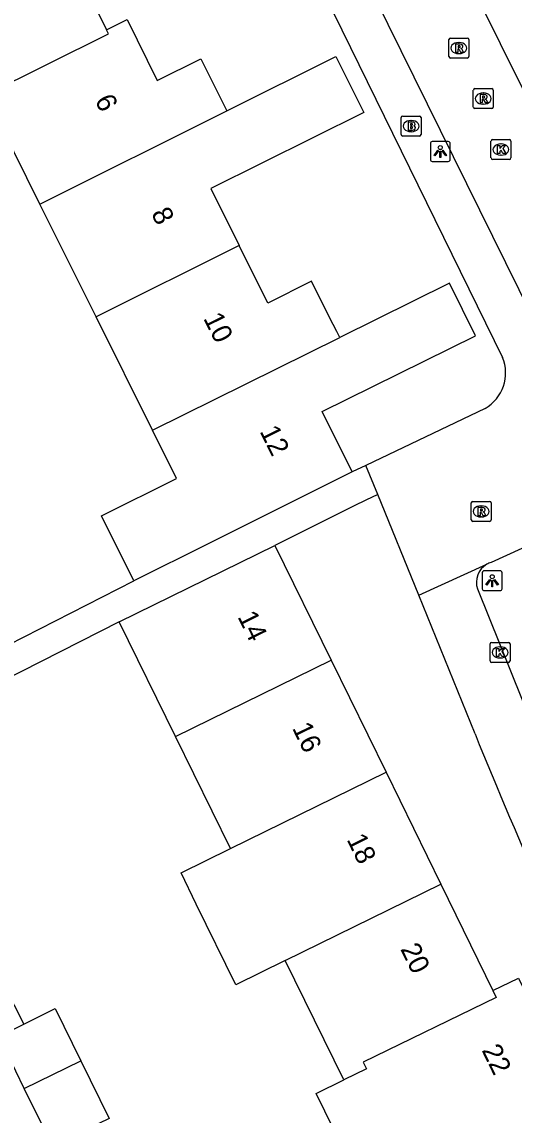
# Model space of a CAD drawing. Extents: x 157793 to 159380, y 380882 to 382313.
# Drawn here: x 158418 to 158442.8, y 381580.4 to 381635.4 of the extents above; entities that cross this region are included whole.
import ezdxf

# ---------------------------------------------------------------- set-up
doc = ezdxf.new("R2010")
doc.units = 0
for name, color, linetype in [('IMGEO_Brandkraan', 7, 'Continuous'), ('IMGEO_Kolk', 7, 'Continuous'), ('IMGEO_Lichtpunt', 7, 'Continuous'), ('IMGEO_Pand', 7, 'Continuous'), ('IMGEO_Pand_nummerreeks', 7, 'Continuous'), ('IMGEO_Rijbaan_lokaal_open', 7, 'Continuous'), ('IMGEO_Rioolput', 7, 'Continuous'), ('IMGEO_Voetpad_open', 7, 'Continuous')]:
    doc.layers.add(name, color=color, linetype=linetype)

msp = doc.modelspace()

# ---------------------------------------------------------------- linework, layer by layer
at = {"layer": 'IMGEO_Brandkraan'}
for p, q in [((158437.145, 381629.732), (158437.145, 381630.584)), ((158437.22, 381630.658), (158438.072, 381630.658)), ((158437.633, 381630.438), (158437.658, 381630.438)), ((158438.146, 381630.584), (158438.146, 381629.732)), ((158437.656, 381629.878), (158437.631, 381629.878)), ((158438.072, 381629.658), (158437.22, 381629.658))]:
    msp.add_line(p, q, dxfattribs=at)
for points in [[(158437.145, 381629.732), (158437.145, 381630.584)], [(158437.22, 381630.658), (158438.072, 381630.658)], [(158437.493, 381630.358), (158437.493, 381629.958), (158437.706, 381629.958)], [(158437.724, 381630.358), (158437.493, 381630.358)], [(158438.146, 381630.584), (158438.146, 381629.732)], [(158437.672, 381630.277), (158437.618, 381630.277), (158437.618, 381630.201)], [(158437.618, 381630.201), (158437.671, 381630.201)], [(158437.68, 381630.125), (158437.618, 381630.125), (158437.618, 381630.044)], [(158437.618, 381630.044), (158437.68, 381630.044)], [(158438.072, 381629.658), (158437.22, 381629.658)]]:
    msp.add_lwpolyline(points, dxfattribs=at)
for centre, radius, start, end in [((158437.222, 381630.582), 0.0765, 91.552, 178.448), ((158437.222, 381630.582), 0.0765, 91.552, 178.448), ((158437.728, 381630.213), 0.145, 59.4692, 91.5367), ((158437.753, 381630.26), 0.0922, 285.5137, 58.1501), ((158438.07, 381630.582), 0.0765, 1.552, 88.448), ((158438.07, 381630.582), 0.0765, 1.552, 88.448), ((158437.673, 381630.239), 0.0379, 267.8285, 90.9355), ((158437.681, 381630.084), 0.0404, 269.8759, 90.5077), ((158437.712, 381630.209), 0.251, 268.6676, 293.5347), ((158437.758, 381630.068), 0.105, 301.3115, 78.989), ((158437.222, 381629.734), 0.0765, 181.552, 268.448), ((158437.222, 381629.734), 0.0765, 181.552, 268.448), ((158438.07, 381629.734), 0.0765, 271.552, 358.448), ((158438.07, 381629.734), 0.0765, 271.552, 358.448)]:
    msp.add_arc(centre, radius, start, end, dxfattribs=at)
for centre, major_axis, ratio, start_param, end_param in [((158437.632, 381630.158), (-0.387, 0.002), 0.722429, 4.712389, 7.853982), ((158437.657, 381630.158), (-0.39, 0.002), 0.717154, 1.570796, 4.712389)]:
    msp.add_ellipse(centre, major_axis=major_axis, ratio=ratio, start_param=start_param, end_param=end_param, dxfattribs=at)
at = {"layer": 'IMGEO_Kolk'}
for p, q in [((158441.668, 381628.554), (158441.668, 381629.406)), ((158441.743, 381629.48), (158442.595, 381629.48)), ((158442.156, 381629.26), (158442.181, 381629.26)), ((158442.669, 381629.406), (158442.669, 381628.554)), ((158442.179, 381628.7), (158442.154, 381628.7)), ((158442.595, 381628.48), (158441.743, 381628.48)), ((158441.627, 381603.229), (158441.627, 381604.081)), ((158441.702, 381604.155), (158442.554, 381604.155)), ((158442.115, 381603.935), (158442.14, 381603.935)), ((158442.628, 381604.081), (158442.628, 381603.229)), ((158442.138, 381603.375), (158442.113, 381603.375)), ((158442.554, 381603.155), (158441.702, 381603.155))]:
    msp.add_line(p, q, dxfattribs=at)
for points in [[(158441.668, 381628.554), (158441.668, 381629.406)], [(158441.743, 381629.48), (158442.595, 381629.48)], [(158442.669, 381629.406), (158442.669, 381628.554)], [(158441.989, 381629.18), (158442.112, 381629.18), (158442.112, 381629.029), (158442.242, 381629.18), (158442.406, 381629.18), (158442.26, 381629.029), (158442.413, 381628.78), (158442.261, 381628.78), (158442.176, 381628.944), (158442.112, 381628.877), (158442.112, 381628.78), (158441.989, 381628.78), (158441.989, 381629.18)], [(158442.595, 381628.48), (158441.743, 381628.48)], [(158441.627, 381603.229), (158441.627, 381604.081)], [(158441.702, 381604.155), (158442.554, 381604.155)], [(158442.628, 381604.081), (158442.628, 381603.229)], [(158441.948, 381603.855), (158442.071, 381603.855), (158442.071, 381603.704), (158442.201, 381603.855), (158442.365, 381603.855), (158442.219, 381603.704), (158442.372, 381603.455), (158442.22, 381603.455), (158442.135, 381603.619), (158442.071, 381603.552), (158442.071, 381603.455), (158441.948, 381603.455), (158441.948, 381603.855)], [(158442.554, 381603.155), (158441.702, 381603.155)]]:
    msp.add_lwpolyline(points, dxfattribs=at)
for centre, start, end in [((158441.745, 381629.404), 91.552, 178.448), ((158441.745, 381629.404), 91.552, 178.448), ((158442.593, 381629.404), 1.552, 88.448), ((158442.593, 381629.404), 1.552, 88.448), ((158441.745, 381628.556), 181.552, 268.448), ((158441.745, 381628.556), 181.552, 268.448), ((158442.593, 381628.556), 271.552, 358.448), ((158442.593, 381628.556), 271.552, 358.448), ((158441.704, 381604.079), 91.552, 178.448), ((158441.704, 381604.079), 91.552, 178.448), ((158442.552, 381604.079), 1.552, 88.448), ((158442.552, 381604.079), 1.552, 88.448), ((158441.704, 381603.231), 181.552, 268.448), ((158441.704, 381603.231), 181.552, 268.448), ((158442.552, 381603.231), 271.552, 358.448), ((158442.552, 381603.231), 271.552, 358.448)]:
    msp.add_arc(centre, 0.0765, start, end, dxfattribs=at)
for centre, major_axis, ratio, start_param, end_param in [((158442.155, 381628.98), (-0.387, 0.002), 0.722429, 4.712389, 7.853982), ((158442.18, 381628.98), (-0.39, 0.002), 0.717154, 1.570796, 4.712389), ((158442.114, 381603.655), (-0.387, 0.002), 0.722429, 4.712389, 7.853982), ((158442.139, 381603.655), (-0.39, 0.002), 0.717154, 1.570796, 4.712389)]:
    msp.add_ellipse(centre, major_axis=major_axis, ratio=ratio, start_param=start_param, end_param=end_param, dxfattribs=at)
at = {"layer": 'IMGEO_Lichtpunt'}
for p, q in [((158438.615, 381629.281), (158438.615, 381628.474)), ((158438.615, 381629.281), (158438.615, 381628.474)), ((158439.517, 381629.376), (158438.709, 381629.376)), ((158439.517, 381629.376), (158438.709, 381629.376)), ((158439.611, 381628.474), (158439.611, 381629.281)), ((158439.611, 381628.474), (158439.611, 381629.281)), ((158438.709, 381628.38), (158439.517, 381628.38)), ((158438.709, 381628.38), (158439.517, 381628.38)), ((158442.131, 381607.764), (158441.323, 381607.764)), ((158442.131, 381607.764), (158441.323, 381607.764)), ((158441.229, 381607.669), (158441.229, 381606.862)), ((158441.229, 381607.669), (158441.229, 381606.862)), ((158442.225, 381606.862), (158442.225, 381607.669)), ((158442.225, 381606.862), (158442.225, 381607.669)), ((158441.323, 381606.768), (158442.131, 381606.768)), ((158441.323, 381606.768), (158442.131, 381606.768))]:
    msp.add_line(p, q, dxfattribs=at)
for points in [[(158438.989, 381628.945), (158439.028, 381628.917), (158438.84, 381628.655), (158438.802, 381628.682), (158438.989, 381628.945)], [(158439.091, 381628.897), (158439.138, 381628.897), (158439.138, 381628.575), (158439.091, 381628.575), (158439.091, 381628.897)], [(158439.201, 381628.917), (158439.239, 381628.944), (158439.426, 381628.682), (158439.387, 381628.654), (158439.201, 381628.917)], [(158441.603, 381607.333), (158441.642, 381607.305), (158441.454, 381607.043), (158441.416, 381607.07), (158441.603, 381607.333)], [(158441.705, 381607.285), (158441.752, 381607.285), (158441.752, 381606.963), (158441.705, 381606.963), (158441.705, 381607.285)], [(158441.815, 381607.305), (158441.853, 381607.332), (158442.04, 381607.07), (158442.001, 381607.042), (158441.815, 381607.305)]]:
    msp.add_lwpolyline(points, dxfattribs=at)
for centre in [(158439.114, 381629.079), (158441.728, 381607.467)]:
    msp.add_circle(centre, 0.0994, dxfattribs=at)
for centre, start, end in [((158438.709, 381629.281), 90, 180), ((158438.709, 381629.281), 90, 180), ((158439.517, 381629.281), 0, 90), ((158439.517, 381629.281), 0, 90), ((158438.709, 381628.474), 180, 270), ((158438.709, 381628.474), 180, 270), ((158439.517, 381628.474), 270, 0), ((158439.517, 381628.474), 270, 360), ((158441.323, 381607.669), 90, 180), ((158441.323, 381607.669), 90, 180), ((158442.131, 381607.669), 0, 90), ((158442.131, 381607.669), 0, 90), ((158441.323, 381606.862), 180, 270), ((158441.323, 381606.862), 180, 270), ((158442.131, 381606.862), 270, 0), ((158442.131, 381606.862), 270, 360)]:
    msp.add_arc(centre, 0.0946, start, end, dxfattribs=at)
at = {"layer": 'IMGEO_Pand'}
for points in [[(158421.822, 381641.627), (158423.254, 381638.754), (158420.998, 381637.63), (158422.304, 381635.011)], [(158422.304, 381635.011), (158423.332, 381635.523), (158424.858, 381632.463), (158427.044, 381633.552), (158428.355, 381630.921)], [(158416.299, 381631.53), (158416.201, 381631.727), (158422.403, 381634.813), (158422.304, 381635.011)], [(158428.355, 381630.921), (158433.859, 381633.663), (158435.267, 381630.838), (158427.554, 381627.011), (158428.982, 381624.145)], [(158418.941, 381626.229), (158416.299, 381631.53)], [(158418.941, 381626.229), (158428.355, 381630.921)], [(158421.771, 381620.551), (158418.941, 381626.229)], [(158428.982, 381624.145), (158421.771, 381620.551)], [(158434.046, 381619.507), (158433.895, 381619.81), (158433.539, 381620.525), (158432.632, 381622.344), (158430.428, 381621.245), (158428.982, 381624.145)], [(158434.682, 381612.746), (158433.168, 381615.783), (158440.885, 381619.605), (158439.571, 381622.243), (158434.046, 381619.507)], [(158424.618, 381614.839), (158421.771, 381620.551)], [(158424.618, 381614.839), (158434.046, 381619.507)], [(158423.683, 381607.264), (158422.055, 381610.531), (158425.828, 381612.411), (158424.618, 381614.839)], [(158434.682, 381612.746), (158434.109, 381612.46), (158427.456, 381609.144), (158423.683, 381607.264)], [(158422.942, 381605.198), (158430.781, 381609.04)], [(158430.781, 381609.04), (158433.615, 381603.259)], [(158425.776, 381599.417), (158422.942, 381605.198)], [(158425.776, 381599.417), (158433.615, 381603.259)], [(158433.615, 381603.259), (158436.379, 381597.62)], [(158428.54, 381593.778), (158425.776, 381599.417)], [(158428.54, 381593.778), (158436.379, 381597.62)], [(158436.379, 381597.62), (158439.143, 381591.981)], [(158431.304, 381588.139), (158428.817, 381586.92), (158426.824, 381590.987), (158426.053, 381592.559), (158428.54, 381593.778)], [(158431.304, 381588.139), (158439.143, 381591.981)], [(158439.143, 381591.981), (158441.769, 381586.624)], [(158434.252, 381582.125), (158431.304, 381588.139)], [(158441.769, 381586.624), (158443.058, 381587.255), (158445.96, 381581.335)], [(158441.769, 381586.624), (158441.935, 381586.286), (158435.224, 381583.019), (158435.389, 381582.682), (158434.252, 381582.125)], [(158418.139, 381584.941), (158419.717, 381585.718), (158421.009, 381583.093)], [(158418.158, 381581.696), (158416.869, 381584.316), (158418.139, 381584.941)], [(158418.158, 381581.696), (158421.009, 381583.093)], [(158421.009, 381583.093), (158422.436, 381580.192), (158420.872, 381579.423)], [(158437.969, 381577.418), (158435.439, 381576.178), (158432.859, 381581.443), (158434.252, 381582.125)], [(158420.872, 381579.423), (158419.588, 381578.791), (158418.158, 381581.696)]]:
    msp.add_lwpolyline(points, dxfattribs=at)
at = {"layer": 'IMGEO_Rijbaan_lokaal_open'}
for points in [[(158433.989, 381650.722), (158444.852, 381628.842)], [(158448.365, 381611.238), (158429.889, 381648.653)]]:
    msp.add_lwpolyline(points, dxfattribs=at)
at = {"layer": 'IMGEO_Rioolput'}
for p, q in [((158439.549, 381633.66), (158439.549, 381634.512)), ((158439.624, 381634.586), (158440.476, 381634.586)), ((158440.037, 381634.366), (158440.062, 381634.366)), ((158440.55, 381634.512), (158440.55, 381633.66)), ((158440.06, 381633.806), (158440.035, 381633.806)), ((158440.476, 381633.586), (158439.624, 381633.586)), ((158440.853, 381632.046), (158441.705, 381632.046)), ((158440.778, 381631.12), (158440.778, 381631.972)), ((158441.266, 381631.826), (158441.291, 381631.826)), ((158441.779, 381631.972), (158441.779, 381631.12)), ((158441.705, 381631.046), (158440.853, 381631.046)), ((158441.289, 381631.266), (158441.264, 381631.266)), ((158440.673, 381610.329), (158440.673, 381611.181)), ((158440.748, 381611.255), (158441.6, 381611.255)), ((158441.674, 381611.181), (158441.674, 381610.329)), ((158441.161, 381611.035), (158441.186, 381611.035)), ((158441.6, 381610.255), (158440.748, 381610.255)), ((158441.184, 381610.475), (158441.159, 381610.475))]:
    msp.add_line(p, q, dxfattribs=at)
for points in [[(158439.549, 381633.66), (158439.549, 381634.512)], [(158439.624, 381634.586), (158440.476, 381634.586)], [(158440.138, 381634.284), (158439.886, 381634.286), (158439.886, 381633.886)], [(158440.064, 381634.205), (158440.01, 381634.205), (158440.01, 381634.124)], [(158440.55, 381634.512), (158440.55, 381633.66)], [(158439.886, 381633.886), (158440.01, 381633.886), (158440.01, 381634.048), (158440.021, 381634.048)], [(158440.01, 381634.124), (158440.062, 381634.124)], [(158440.068, 381634.019), (158440.139, 381633.886), (158440.279, 381633.886), (158440.214, 381634.012)], [(158440.476, 381633.586), (158439.624, 381633.586)], [(158440.853, 381632.046), (158441.705, 381632.046)], [(158440.778, 381631.12), (158440.778, 381631.972)], [(158441.367, 381631.744), (158441.115, 381631.746), (158441.115, 381631.346)], [(158441.115, 381631.346), (158441.239, 381631.346), (158441.239, 381631.508), (158441.25, 381631.508)], [(158441.293, 381631.665), (158441.239, 381631.665), (158441.239, 381631.584)], [(158441.239, 381631.584), (158441.291, 381631.584)], [(158441.297, 381631.479), (158441.368, 381631.346), (158441.508, 381631.346), (158441.443, 381631.472)], [(158441.779, 381631.972), (158441.779, 381631.12)], [(158441.705, 381631.046), (158440.853, 381631.046)], [(158440.673, 381610.329), (158440.673, 381611.181)], [(158440.748, 381611.255), (158441.6, 381611.255)], [(158441.674, 381611.181), (158441.674, 381610.329)], [(158441.262, 381610.953), (158441.01, 381610.955), (158441.01, 381610.555)], [(158441.01, 381610.555), (158441.134, 381610.555), (158441.134, 381610.717), (158441.145, 381610.717)], [(158441.188, 381610.874), (158441.134, 381610.874), (158441.134, 381610.793)], [(158441.134, 381610.793), (158441.186, 381610.793)], [(158441.192, 381610.688), (158441.263, 381610.555), (158441.403, 381610.555), (158441.338, 381610.681)], [(158441.6, 381610.255), (158440.748, 381610.255)]]:
    msp.add_lwpolyline(points, dxfattribs=at)
for centre, radius, start, end in [((158439.626, 381634.51), 0.0765, 91.552, 178.448), ((158439.626, 381634.51), 0.0765, 91.552, 178.448), ((158440.07, 381634.109), 0.0964, 77.0061, 93.1865), ((158440.084, 381634.166), 0.0378, 276.6634, 79.6772), ((158440.137, 381634.174), 0.109, 350.3612, 89.416), ((158440.474, 381634.51), 0.0765, 1.552, 88.448), ((158440.474, 381634.51), 0.0765, 1.552, 88.448), ((158439.626, 381633.662), 0.0765, 181.552, 268.448), ((158439.626, 381633.662), 0.0765, 181.552, 268.448), ((158440.02, 381633.995), 0.0533, 26.0293, 88.6989), ((158440.046, 381634.313), 0.19, 274.7715, 282.9687), ((158440.135, 381634.174), 0.112, 277.5842, 350.9817), ((158440.119, 381633.959), 0.108, 29.5134, 73.7905), ((158440.474, 381633.662), 0.0765, 271.552, 358.448), ((158440.474, 381633.662), 0.0765, 271.552, 358.448), ((158440.855, 381631.97), 0.0765, 91.552, 178.448), ((158440.855, 381631.97), 0.0765, 91.552, 178.448), ((158441.703, 381631.97), 0.0765, 1.552, 88.448), ((158441.703, 381631.97), 0.0765, 1.552, 88.448), ((158441.249, 381631.455), 0.0533, 26.0293, 88.6989), ((158441.275, 381631.773), 0.19, 274.7715, 282.9687), ((158441.299, 381631.569), 0.0964, 77.0061, 93.1865), ((158441.313, 381631.626), 0.0378, 276.6634, 79.6772), ((158441.366, 381631.634), 0.109, 350.3612, 89.416), ((158441.364, 381631.634), 0.112, 277.5842, 350.9817), ((158441.348, 381631.419), 0.108, 29.5134, 73.7905), ((158440.855, 381631.122), 0.0765, 181.552, 268.448), ((158440.855, 381631.122), 0.0765, 181.552, 268.448), ((158441.703, 381631.122), 0.0765, 271.552, 358.448), ((158441.703, 381631.122), 0.0765, 271.552, 358.448), ((158440.75, 381611.179), 0.0765, 91.552, 178.448), ((158440.75, 381611.179), 0.0765, 91.552, 178.448), ((158441.598, 381611.179), 0.0765, 1.552, 88.448), ((158441.598, 381611.179), 0.0765, 1.552, 88.448), ((158441.144, 381610.664), 0.0533, 26.0293, 88.6989), ((158441.17, 381610.982), 0.19, 274.7715, 282.9687), ((158441.194, 381610.778), 0.0964, 77.0061, 93.1865), ((158441.208, 381610.835), 0.0378, 276.6634, 79.6772), ((158441.261, 381610.843), 0.109, 350.3612, 89.416), ((158441.259, 381610.843), 0.112, 277.5842, 350.9817), ((158441.243, 381610.628), 0.108, 29.5134, 73.7905), ((158440.75, 381610.331), 0.0765, 181.552, 268.448), ((158440.75, 381610.331), 0.0765, 181.552, 268.448), ((158441.598, 381610.331), 0.0765, 271.552, 358.448), ((158441.598, 381610.331), 0.0765, 271.552, 358.448)]:
    msp.add_arc(centre, radius, start, end, dxfattribs=at)
for centre, major_axis, ratio, start_param, end_param in [((158440.036, 381634.086), (-0.387, 0.002), 0.722429, 4.712389, 7.853982), ((158440.061, 381634.086), (-0.39, 0.002), 0.717154, 1.570796, 4.712389), ((158441.265, 381631.546), (-0.387, 0.002), 0.722429, 4.712389, 7.853982), ((158441.29, 381631.546), (-0.39, 0.002), 0.717154, 1.570796, 4.712389), ((158441.16, 381610.755), (-0.387, 0.002), 0.722429, 4.712389, 7.853982), ((158441.185, 381610.755), (-0.39, 0.002), 0.717154, 1.570796, 4.712389)]:
    msp.add_ellipse(centre, major_axis=major_axis, ratio=ratio, start_param=start_param, end_param=end_param, dxfattribs=at)
at = {"layer": 'IMGEO_Voetpad_open'}
for points in [[(158426.137, 381651.015), (158427.772, 381648.032), (158442.253, 381618.514)], [(158441.368, 381615.933), (158435.371, 381613.074)], [(158435.371, 381613.074), (158434.682, 381612.746)], [(158435.963, 381611.616), (158435.371, 381613.074)], [(158435.963, 381611.616), (158435.36, 381611.323), (158434.781, 381611.041), (158430.781, 381609.04)], [(158438.028, 381606.533), (158435.963, 381611.616)], [(158443.991, 381609.247), (158441.669, 381608.19)], [(158438.028, 381606.533), (158441.452, 381608.092)], [(158417.361, 381604.042), (158423.683, 381607.264)], [(158440.984, 381606.852), (158444.348, 381598.516)], [(158440.863, 381599.553), (158438.028, 381606.533)], [(158422.942, 381605.198), (158411.065, 381599.177), (158412.469, 381596.231)], [(158415.184, 381590.713), (158418.139, 381584.941)]]:
    msp.add_lwpolyline(points, dxfattribs=at)
for centre, radius, start, end in [((158440.326, 381617.733), 2.079, 300.0722, 22.0751), ((158441.998, 381607.178), 1.065, 120.836, 197.809), ((158442.008, 381607.15), 1.094, 108.0569, 120.5522), ((158666.279, 381690.816), 243.19, 202.04134, 206.31887)]:
    msp.add_arc(centre, radius, start, end, dxfattribs=at)

# ---------------------------------------------------------------- texts
at = {"layer": 'IMGEO_Pand_nummerreeks'}
for s, rotation, p in [('6', 296.4875, (158421.692, 381631.459)), ('8', 296.4875, (158424.532, 381625.762)), ('10', 296.4876, (158427.163, 381620.481)), ('12', 296.4876, (158429.998, 381614.792)), ('14', 296.1134, (158428.886, 381605.455)), ('16', 296.1134, (158431.633, 381599.851)), ('18', 296.1134, (158434.381, 381594.244)), ('20', 296.1134, (158437.088, 381588.722)), ('22', 296.1152, (158441.182, 381583.63))]:
    msp.add_text(s, height=1, rotation=rotation, dxfattribs=at).set_placement(p)

doc.saveas('drawing.dxf')
